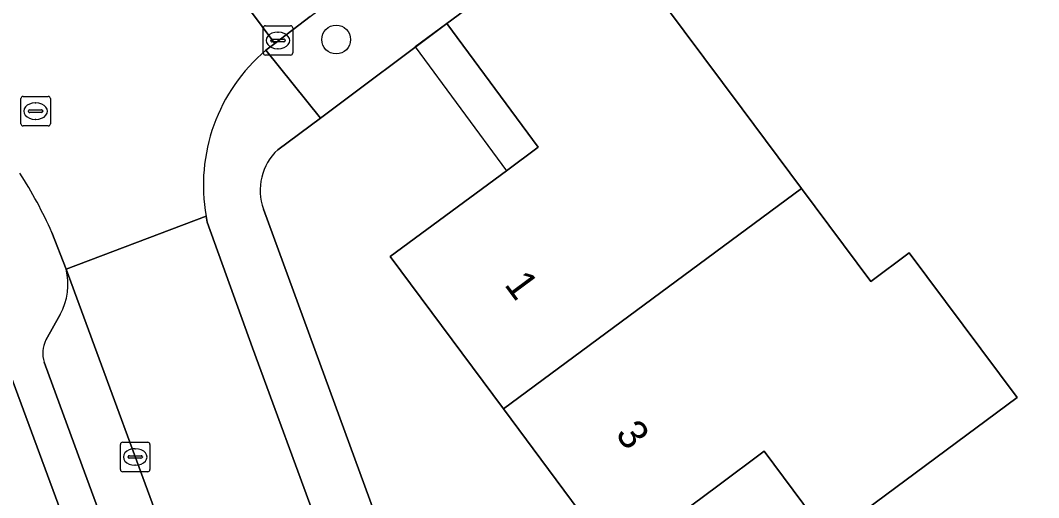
# Model space of a CAD drawing. Extents: x 163426 to 164192, y 380329 to 381641.
# Drawn here: x 163847.67 to 163882.24, y 381312.8 to 381329.02 of the extents above; entities that cross this region are included whole.
import ezdxf

# ---------------------------------------------------------------- set-up
doc = ezdxf.new("R2010")
doc.units = 0
for name, color, linetype in [('IMGEO_Boom', 7, 'Continuous'), ('IMGEO_Erf', 7, 'Continuous'), ('IMGEO_Kolk', 7, 'Continuous'), ('IMGEO_Pand', 7, 'Continuous'), ('IMGEO_Pand_nummerreeks', 7, 'Continuous'), ('IMGEO_Pand_overbouw', 7, 'Continuous'), ('IMGEO_Parkeervlak_open', 7, 'Continuous'), ('IMGEO_Rijbaan_lokaal_open', 7, 'Continuous'), ('IMGEO_Rioolput', 7, 'Continuous'), ('IMGEO_Voetpad_open', 7, 'Continuous')]:
    doc.layers.add(name, color=color, linetype=linetype)

msp = doc.modelspace()

# ---------------------------------------------------------------- linework, layer by layer
at = {"layer": 'IMGEO_Boom'}
msp.add_circle((163858.391, 381328.363), 0.489, dxfattribs=at)
at = {"layer": 'IMGEO_Erf'}
for points in [[(163902.716, 381358.876), (163897.16, 381354.771), (163878.804, 381341.211), (163867.222, 381332.654), (163870.21, 381328.645), (163872.175, 381326.007), (163874.189, 381323.304), (163876.545, 381320.145), (163877.847, 381321.116), (163881.51, 381316.203), (163876.334, 381312.354), (163879.801, 381307.701), (163878.704, 381306.883), (163881.169, 381303.576), (163878.23, 381301.386), (163880.498, 381298.342), (163882.099, 381299.536), (163885.673, 381294.739), (163884.073, 381293.545), (163884.168, 381293.417), (163887.975, 381288.308), (163888.396, 381288.622), (163890.379, 381285.881), (163887.194, 381283.523)], [(163874.885, 381311.729), (163872.918, 381314.372), (163871.342, 381313.199), (163867.904, 381310.641), (163864.071, 381315.809), (163860.229, 381320.99), (163864.175, 381323.906), (163865.254, 381324.703), (163862.152, 381328.913), (163857.86, 381325.696), (163856.413, 381324.62)], [(163855.929, 381322.603), (163868.33, 381288.66), (163868.819, 381287.322), (163885.244, 381265.036)], [(163855.999, 381293.46), (163847.238, 381317.241)]]:
    msp.add_lwpolyline(points, dxfattribs=at)
msp.add_arc((163857.674, 381323.251), 1.862, 132.6486, 200.3643, dxfattribs=at)
at = {"layer": 'IMGEO_Kolk'}
for p, q in [((163855.917, 381327.907), (163855.917, 381328.759)), ((163855.992, 381328.833), (163856.844, 381328.833)), ((163856.918, 381328.759), (163856.918, 381327.907)), ((163856.176, 381328.327), (163856.176, 381328.339)), ((163856.219, 381328.376), (163856.617, 381328.376)), ((163856.405, 381328.613), (163856.43, 381328.613)), ((163856.66, 381328.339), (163856.66, 381328.327)), ((163856.614, 381328.29), (163856.216, 381328.29)), ((163856.428, 381328.053), (163856.403, 381328.053)), ((163856.844, 381327.833), (163855.992, 381327.833)), ((163851.069, 381313.753), (163851.069, 381314.605)), ((163851.144, 381314.679), (163851.996, 381314.679)), ((163852.07, 381314.605), (163852.07, 381313.753)), ((163851.328, 381314.173), (163851.328, 381314.185)), ((163851.371, 381314.222), (163851.769, 381314.222)), ((163851.557, 381314.459), (163851.582, 381314.459)), ((163851.812, 381314.185), (163851.812, 381314.173)), ((163851.766, 381314.136), (163851.368, 381314.136)), ((163851.58, 381313.899), (163851.555, 381313.899)), ((163851.996, 381313.679), (163851.144, 381313.679))]:
    msp.add_line(p, q, dxfattribs=at)
for points in [[(163855.917, 381327.907), (163855.917, 381328.759)], [(163855.992, 381328.833), (163856.844, 381328.833)], [(163856.918, 381328.759), (163856.918, 381327.907)], [(163856.844, 381327.833), (163855.992, 381327.833)], [(163851.069, 381313.753), (163851.069, 381314.605)], [(163851.144, 381314.679), (163851.996, 381314.679)], [(163852.07, 381314.605), (163852.07, 381313.753)], [(163851.996, 381313.679), (163851.144, 381313.679)]]:
    msp.add_lwpolyline(points, dxfattribs=at)
for centre, radius, start, end in [((163855.994, 381328.757), 0.0765, 91.552, 178.448), ((163855.994, 381328.757), 0.0765, 91.552, 178.448), ((163856.842, 381328.757), 0.0765, 1.552, 88.448), ((163856.842, 381328.757), 0.0765, 1.552, 88.448), ((163856.216, 381328.336), 0.0403, 85.8775, 175.7526), ((163856.621, 381328.338), 0.0386, 1.7309, 96.639), ((163856.213, 381328.326), 0.0366, 178.938, 274.7102), ((163856.617, 381328.333), 0.043, 264.8664, 352.4533), ((163855.994, 381327.909), 0.0765, 181.552, 268.448), ((163855.994, 381327.909), 0.0765, 181.552, 268.448), ((163856.842, 381327.909), 0.0765, 271.552, 358.448), ((163856.842, 381327.909), 0.0765, 271.552, 358.448), ((163851.146, 381314.603), 0.0765, 91.552, 178.448), ((163851.146, 381314.603), 0.0765, 91.552, 178.448), ((163851.994, 381314.603), 0.0765, 1.552, 88.448), ((163851.994, 381314.603), 0.0765, 1.552, 88.448), ((163851.368, 381314.182), 0.0403, 85.8775, 175.7526), ((163851.365, 381314.172), 0.0366, 178.938, 274.7102), ((163851.769, 381314.179), 0.043, 264.8664, 352.4533), ((163851.773, 381314.184), 0.0386, 1.7309, 96.639), ((163851.146, 381313.755), 0.0765, 181.552, 268.448), ((163851.146, 381313.755), 0.0765, 181.552, 268.448), ((163851.994, 381313.755), 0.0765, 271.552, 358.448), ((163851.994, 381313.755), 0.0765, 271.552, 358.448)]:
    msp.add_arc(centre, radius, start, end, dxfattribs=at)
for centre, major_axis, ratio, start_param, end_param in [((163856.404, 381328.333), (-0.387, 0.002), 0.722429, 4.712389, 7.853982), ((163856.429, 381328.333), (-0.39, 0.002), 0.717154, 1.570796, 4.712389), ((163851.556, 381314.179), (-0.387, 0.002), 0.722429, 4.712389, 7.853982), ((163851.581, 381314.179), (-0.39, 0.002), 0.717154, 1.570796, 4.712389)]:
    msp.add_ellipse(centre, major_axis=major_axis, ratio=ratio, start_param=start_param, end_param=end_param, dxfattribs=at)
at = {"layer": 'IMGEO_Pand'}
for points in [[(163872.175, 381326.007), (163870.21, 381328.645), (163867.222, 381332.654), (163862.152, 381328.913), (163865.254, 381324.703), (163864.175, 381323.906), (163860.229, 381320.99), (163864.071, 381315.809), (163874.189, 381323.304)], [(163864.071, 381315.809), (163867.904, 381310.641), (163871.342, 381313.199), (163872.918, 381314.372), (163874.885, 381311.729), (163875.107, 381311.429), (163876.334, 381312.354), (163881.51, 381316.203), (163877.847, 381321.116), (163876.545, 381320.145), (163874.189, 381323.304)]]:
    msp.add_lwpolyline(points, close=True, dxfattribs=at)
at = {"layer": 'IMGEO_Pand_overbouw'}
msp.add_lwpolyline([(163862.152, 381328.913), (163861.07, 381328.115), (163864.175, 381323.906), (163865.254, 381324.703)], close=True, dxfattribs=at)
at = {"layer": 'IMGEO_Parkeervlak_open'}
for points in [[(163856.99, 381299.445), (163849.224, 381320.566)], [(163849.024, 381319.023), (163848.538, 381318.153)], [(163848.474, 381317.396), (163849.773, 381313.872), (163852.026, 381307.756), (163853.324, 381304.233), (163854.363, 381301.414)]]:
    msp.add_lwpolyline(points, dxfattribs=at)
for centre, radius, start, end in [((163847.158, 381320.049), 2.13, 331.1903, 14.0389), ((163849.51, 381317.69), 1.077, 154.5127, 195.8222)]:
    msp.add_arc(centre, radius, start, end, dxfattribs=at)
at = {"layer": 'IMGEO_Rijbaan_lokaal_open'}
for points in [[(163901.215, 381367.486), (163899.382, 381366.301), (163853.766, 381332.578), (163853.339, 381332.241), (163856.306, 381328.231), (163857.513, 381329.143), (163901.344, 381361.597)], [(163856.004, 381328.002), (163856.306, 381328.231), (163853.339, 381332.241)], [(163848.744, 381321.81), (163849.224, 381320.566), (163853.975, 381322.362)], [(163863.195, 381297.131), (163862.87, 381297.989), (163860.014, 381305.744), (163855.553, 381317.887), (163854.016, 381322.153), (163853.975, 381322.362), (163849.224, 381320.566), (163856.99, 381299.445), (163858.291, 381295.901)]]:
    msp.add_lwpolyline(points, dxfattribs=at)
for centre, radius, start, end in [((163859.912, 381323.411), 6.029, 130.4077, 190.0197), ((163834.924, 381315.612), 15.146, 24.1551, 32.8097)]:
    msp.add_arc(centre, radius, start, end, dxfattribs=at)
at = {"layer": 'IMGEO_Rioolput'}
for p, q in [((163847.688, 381325.504), (163847.688, 381326.356)), ((163847.763, 381326.43), (163848.615, 381326.43)), ((163848.689, 381326.356), (163848.689, 381325.504)), ((163847.947, 381325.924), (163847.947, 381325.936)), ((163847.99, 381325.973), (163848.388, 381325.973)), ((163848.176, 381326.21), (163848.201, 381326.21)), ((163848.431, 381325.936), (163848.431, 381325.924)), ((163848.385, 381325.887), (163847.987, 381325.887)), ((163848.199, 381325.65), (163848.174, 381325.65)), ((163848.615, 381325.43), (163847.763, 381325.43))]:
    msp.add_line(p, q, dxfattribs=at)
for points in [[(163847.688, 381325.504), (163847.688, 381326.356)], [(163847.763, 381326.43), (163848.615, 381326.43)], [(163848.689, 381326.356), (163848.689, 381325.504)], [(163848.615, 381325.43), (163847.763, 381325.43)]]:
    msp.add_lwpolyline(points, dxfattribs=at)
for centre, radius, start, end in [((163847.765, 381326.354), 0.0765, 91.552, 178.448), ((163847.765, 381326.354), 0.0765, 91.552, 178.448), ((163848.613, 381326.354), 0.0765, 1.552, 88.448), ((163848.613, 381326.354), 0.0765, 1.552, 88.448), ((163847.987, 381325.933), 0.0403, 85.8775, 175.7526), ((163847.984, 381325.923), 0.0366, 178.938, 274.7102), ((163848.388, 381325.93), 0.043, 264.8664, 352.4533), ((163848.392, 381325.935), 0.0386, 1.7309, 96.639), ((163847.765, 381325.506), 0.0765, 181.552, 268.448), ((163847.765, 381325.506), 0.0765, 181.552, 268.448), ((163848.613, 381325.506), 0.0765, 271.552, 358.448), ((163848.613, 381325.506), 0.0765, 271.552, 358.448)]:
    msp.add_arc(centre, radius, start, end, dxfattribs=at)
for centre, major_axis, ratio, start_param, end_param in [((163848.175, 381325.93), (-0.387, 0.002), 0.722429, 4.712389, 7.853982), ((163848.2, 381325.93), (-0.39, 0.002), 0.717154, 1.570796, 4.712389)]:
    msp.add_ellipse(centre, major_axis=major_axis, ratio=ratio, start_param=start_param, end_param=end_param, dxfattribs=at)
at = {"layer": 'IMGEO_Voetpad_open'}
for points in [[(163857.513, 381329.143), (163856.306, 381328.231), (163856.004, 381328.002), (163857.86, 381325.696), (163862.152, 381328.913), (163867.222, 381332.654), (163878.804, 381341.211), (163897.16, 381354.771), (163902.716, 381358.876)], [(163856.413, 381324.62), (163857.86, 381325.696), (163856.004, 381328.002)], [(163885.244, 381265.036), (163868.819, 381287.322), (163868.33, 381288.66), (163855.929, 381322.603)], [(163853.975, 381322.362), (163854.016, 381322.153), (163855.553, 381317.887), (163860.014, 381305.744), (163862.87, 381297.989), (163863.195, 381297.131), (163864.238, 381297.467)], [(163849.224, 381320.566), (163848.744, 381321.81)], [(163848.538, 381318.153), (163849.024, 381319.023)], [(163854.363, 381301.414), (163853.324, 381304.233), (163852.026, 381307.756), (163849.773, 381313.872), (163848.474, 381317.396)], [(163847.238, 381317.241), (163855.999, 381293.46)]]:
    msp.add_lwpolyline(points, dxfattribs=at)
for centre, radius, start, end in [((163859.912, 381323.411), 6.029, 130.4077, 190.0197), ((163857.674, 381323.251), 1.862, 132.6486, 200.3643), ((163834.924, 381315.612), 15.146, 24.1551, 32.8097), ((163847.158, 381320.049), 2.13, 331.1903, 14.0389), ((163849.51, 381317.69), 1.077, 154.5127, 195.8222)]:
    msp.add_arc(centre, radius, start, end, dxfattribs=at)

# ---------------------------------------------------------------- texts
at = {"layer": 'IMGEO_Pand_nummerreeks'}
for s, rotation, p in [('1', 306.5602, (163864.076, 381320.033)), ('3', 306.5613, (163867.845, 381314.951))]:
    msp.add_text(s, height=1, rotation=rotation, dxfattribs=at).set_placement(p)

doc.saveas('drawing.dxf')
